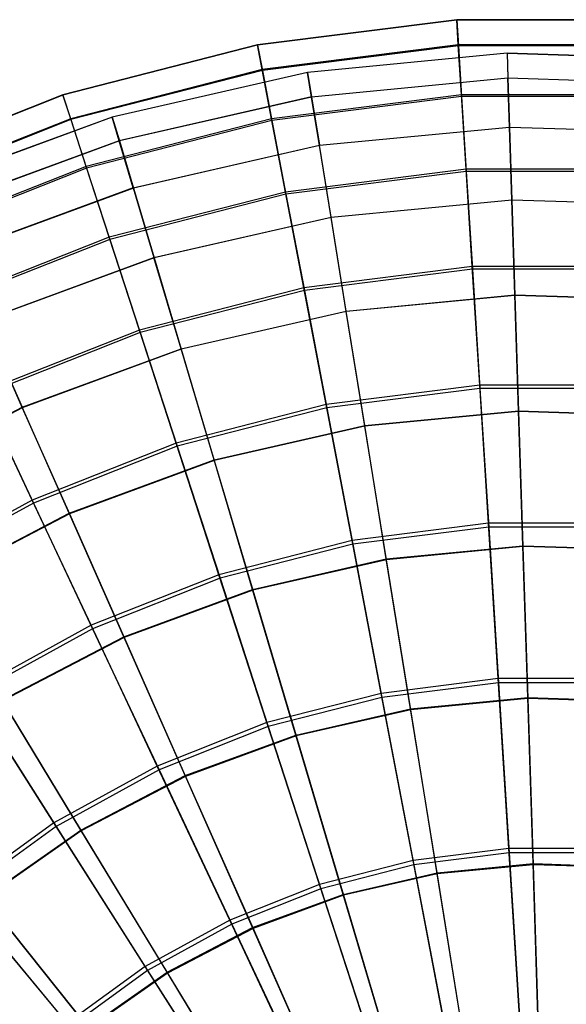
# Model space of a CAD drawing. Extents: x 0.2 to 40.1, y -6.7 to 6.7.
# Tile 370 of 516: x 28.5 to 29.7, y -2.2 to -0.2. Entities that reach past the tile are written whole.
import ezdxf

# ---------------------------------------------------------------- set-up
doc = ezdxf.new("R2010")
doc.units = 0
doc.header["$MEASUREMENT"] = 0
doc.layers.get('0').update_dxf_attribs({"color": 13, "linetype": 'CONTINUOUS'})

# ---------------------------------------------------------------- blocks, each defined once
blk = doc.blocks.new('SNOWBALL_XIV_PM3_STL')
at = {"color": 0}
for p, q in [((29.4336, -0.1887, 16.7218), (29.0297, -0.2397, 16.7218)), ((29.4336, -0.1887, 16.7218), (29.0297, -0.2397, 16.7218)), ((29.4337, -0.1894, 17.1257), (29.0299, -0.2404, 17.1257)), ((29.4337, -0.1894, 17.1257), (29.0299, -0.2404, 17.1257)), ((29.8408, -0.1887, 16.7218), (29.4336, -0.1887, 16.7218)), ((29.4336, -0.1887, 16.7218), (29.4337, -0.1894, 17.1257)), ((29.4336, -0.1887, 16.7218), (29.4337, -0.1894, 17.1257)), ((29.4368, -0.2396, 16.3211), (29.4336, -0.1887, 16.7218)), ((29.4368, -0.2396, 16.3211), (29.4336, -0.1887, 16.7218)), ((29.8408, -0.1887, 16.7218), (29.4336, -0.1887, 16.7218)), ((29.8407, -0.1894, 17.1257), (29.4337, -0.1894, 17.1257)), ((29.4337, -0.1894, 17.1257), (29.437, -0.2416, 17.5261)), ((29.4337, -0.1894, 17.1257), (29.437, -0.2416, 17.5261)), ((29.8407, -0.1894, 17.1257), (29.4337, -0.1894, 17.1257)), ((29.0297, -0.2397, 16.7218), (28.6354, -0.341, 16.7218)), ((29.0297, -0.2397, 16.7218), (28.6354, -0.341, 16.7218)), ((29.0299, -0.2404, 17.1257), (28.6356, -0.3416, 17.1257)), ((29.0299, -0.2404, 17.1257), (28.6356, -0.3416, 17.1257)), ((29.0297, -0.2397, 16.7218), (29.0299, -0.2404, 17.1257)), ((29.0297, -0.2397, 16.7218), (29.0299, -0.2404, 17.1257)), ((29.0393, -0.2898, 16.3211), (29.0297, -0.2397, 16.7218)), ((29.0393, -0.2898, 16.3211), (29.0297, -0.2397, 16.7218)), ((29.0299, -0.2404, 17.1257), (29.0397, -0.2918, 17.5261)), ((29.0299, -0.2404, 17.1257), (29.0397, -0.2918, 17.5261)), ((29.4368, -0.2396, 16.3211), (29.0393, -0.2898, 16.3211)), ((29.4368, -0.2396, 16.3211), (29.0393, -0.2898, 16.3211)), ((29.437, -0.2416, 17.5261), (29.0397, -0.2918, 17.5261)), ((29.437, -0.2416, 17.5261), (29.0397, -0.2918, 17.5261)), ((29.5356, -0.2566, 16.724), (29.1314, -0.2956, 16.724)), ((29.5356, -0.2566, 16.724), (29.1314, -0.2956, 16.724)), ((29.5356, -0.2568, 17.12), (29.1314, -0.2957, 17.12)), ((29.5356, -0.2568, 17.12), (29.1314, -0.2957, 17.12)), ((29.4432, -0.3412, 15.9303), (29.4368, -0.2396, 16.3211)), ((29.4432, -0.3412, 15.9303), (29.4368, -0.2396, 16.3211)), ((29.8376, -0.2396, 16.3211), (29.4368, -0.2396, 16.3211)), ((29.8376, -0.2396, 16.3211), (29.4368, -0.2396, 16.3211)), ((29.8374, -0.2416, 17.5261), (29.437, -0.2416, 17.5261)), ((29.437, -0.2416, 17.5261), (29.4434, -0.3445, 17.9166)), ((29.437, -0.2416, 17.5261), (29.4434, -0.3445, 17.9166)), ((29.8374, -0.2416, 17.5261), (29.437, -0.2416, 17.5261)), ((29.5356, -0.2566, 16.724), (29.5372, -0.3067, 16.3311)), ((29.5356, -0.2566, 16.724), (29.9415, -0.2696, 16.724)), ((29.5356, -0.2566, 16.724), (29.5372, -0.3067, 16.3311)), ((29.5356, -0.2566, 16.724), (29.5356, -0.2568, 17.12)), ((29.5356, -0.2566, 16.724), (29.9415, -0.2696, 16.724)), ((29.5356, -0.2566, 16.724), (29.5356, -0.2568, 17.12)), ((29.9415, -0.2698, 17.12), (29.5356, -0.2568, 17.12)), ((29.5356, -0.2568, 17.12), (29.5372, -0.3071, 17.5128)), ((29.5356, -0.2568, 17.12), (29.5372, -0.3071, 17.5128)), ((29.9415, -0.2698, 17.12), (29.5356, -0.2568, 17.12)), ((29.0393, -0.2898, 16.3211), (28.6512, -0.3895, 16.3211)), ((29.0393, -0.2898, 16.3211), (28.6512, -0.3895, 16.3211)), ((29.0397, -0.2918, 17.5261), (28.6518, -0.3914, 17.5261)), ((29.0397, -0.2918, 17.5261), (28.6518, -0.3914, 17.5261)), ((29.1314, -0.2956, 16.724), (28.7355, -0.386, 16.724)), ((29.1314, -0.2956, 16.724), (28.7355, -0.386, 16.724)), ((29.1314, -0.2957, 17.12), (28.7355, -0.3861, 17.12)), ((29.1314, -0.2957, 17.12), (28.7355, -0.3861, 17.12)), ((29.0584, -0.3898, 15.9303), (29.0393, -0.2898, 16.3211)), ((29.0584, -0.3898, 15.9303), (29.0393, -0.2898, 16.3211)), ((29.0397, -0.2918, 17.5261), (29.059, -0.393, 17.9166)), ((29.0397, -0.2918, 17.5261), (29.059, -0.393, 17.9166)), ((29.1314, -0.2956, 16.724), (29.1394, -0.3451, 16.3311)), ((29.1314, -0.2957, 17.12), (29.1314, -0.2956, 16.724)), ((29.1314, -0.2956, 16.724), (29.1394, -0.3451, 16.3311)), ((29.1314, -0.2957, 17.12), (29.1314, -0.2956, 16.724)), ((29.1395, -0.3455, 17.5128), (29.1314, -0.2957, 17.12)), ((29.1395, -0.3455, 17.5128), (29.1314, -0.2957, 17.12)), ((29.1394, -0.3451, 16.3311), (29.5372, -0.3067, 16.3311)), ((29.1394, -0.3451, 16.3311), (29.5372, -0.3067, 16.3311)), ((29.5372, -0.3071, 17.5128), (29.1395, -0.3455, 17.5128)), ((29.5372, -0.3071, 17.5128), (29.1395, -0.3455, 17.5128)), ((29.5404, -0.4063, 15.9478), (29.5372, -0.3067, 16.3311)), ((29.5404, -0.4063, 15.9478), (29.5372, -0.3067, 16.3311)), ((29.5372, -0.3067, 16.3311), (29.9367, -0.3195, 16.3311)), ((29.5372, -0.3067, 16.3311), (29.9367, -0.3195, 16.3311)), ((29.9367, -0.32, 17.5128), (29.5372, -0.3071, 17.5128)), ((29.5372, -0.3071, 17.5128), (29.5404, -0.407, 17.896)), ((29.5372, -0.3071, 17.5128), (29.5404, -0.407, 17.896)), ((29.9367, -0.32, 17.5128), (29.5372, -0.3071, 17.5128)), ((28.6354, -0.341, 16.7218), (28.2569, -0.4908, 16.7218)), ((28.6354, -0.341, 16.7218), (28.2569, -0.4908, 16.7218)), ((28.6356, -0.3416, 17.1257), (28.2572, -0.4914, 17.1257)), ((28.6356, -0.3416, 17.1257), (28.2572, -0.4914, 17.1257)), ((28.6354, -0.341, 16.7218), (28.6356, -0.3416, 17.1257)), ((28.6354, -0.341, 16.7218), (28.6356, -0.3416, 17.1257)), ((28.6512, -0.3895, 16.3211), (28.6354, -0.341, 16.7218)), ((28.6512, -0.3895, 16.3211), (28.6354, -0.341, 16.7218)), ((28.6356, -0.3416, 17.1257), (28.6518, -0.3914, 17.5261)), ((28.6356, -0.3416, 17.1257), (28.6518, -0.3914, 17.5261)), ((29.1394, -0.3451, 16.3311), (28.7497, -0.434, 16.3311)), ((29.1394, -0.3451, 16.3311), (28.7497, -0.434, 16.3311)), ((29.1395, -0.3455, 17.5128), (28.7499, -0.4344, 17.5128)), ((29.1395, -0.3455, 17.5128), (28.7499, -0.4344, 17.5128)), ((29.4432, -0.3412, 15.9303), (29.0584, -0.3898, 15.9303)), ((29.4432, -0.3412, 15.9303), (29.0584, -0.3898, 15.9303)), ((29.4434, -0.3445, 17.9166), (29.059, -0.393, 17.9166)), ((29.4434, -0.3445, 17.9166), (29.059, -0.393, 17.9166)), ((29.1394, -0.3451, 16.3311), (29.1553, -0.4434, 15.9478)), ((29.1394, -0.3451, 16.3311), (29.1553, -0.4434, 15.9478)), ((29.1554, -0.4441, 17.896), (29.1395, -0.3455, 17.5128)), ((29.1554, -0.4441, 17.896), (29.1395, -0.3455, 17.5128)), ((29.4527, -0.4919, 15.5557), (29.4432, -0.3412, 15.9303)), ((29.8312, -0.3412, 15.9303), (29.4432, -0.3412, 15.9303)), ((29.4527, -0.4919, 15.5557), (29.4432, -0.3412, 15.9303)), ((29.8312, -0.3412, 15.9303), (29.4432, -0.3412, 15.9303)), ((29.4434, -0.3445, 17.9166), (29.453, -0.4964, 18.2907)), ((29.831, -0.3445, 17.9166), (29.4434, -0.3445, 17.9166)), ((29.4434, -0.3445, 17.9166), (29.453, -0.4964, 18.2907)), ((29.831, -0.3445, 17.9166), (29.4434, -0.3445, 17.9166)), ((28.6512, -0.3895, 16.3211), (28.2786, -0.537, 16.3211)), ((28.6512, -0.3895, 16.3211), (28.2786, -0.537, 16.3211)), ((28.6518, -0.3914, 17.5261), (28.2794, -0.5388, 17.5261)), ((28.6518, -0.3914, 17.5261), (28.2794, -0.5388, 17.5261)), ((28.7355, -0.386, 16.724), (28.3544, -0.5262, 16.724)), ((28.7355, -0.386, 16.724), (28.3544, -0.5262, 16.724)), ((28.7355, -0.3861, 17.12), (28.3544, -0.5264, 17.12)), ((28.7355, -0.3861, 17.12), (28.3544, -0.5264, 17.12)), ((28.6826, -0.4863, 15.9303), (28.6512, -0.3895, 16.3211)), ((28.6826, -0.4863, 15.9303), (28.6512, -0.3895, 16.3211)), ((28.6518, -0.3914, 17.5261), (28.6836, -0.4894, 17.9166)), ((28.6518, -0.3914, 17.5261), (28.6836, -0.4894, 17.9166)), ((29.0584, -0.3898, 15.9303), (28.6826, -0.4863, 15.9303)), ((29.0584, -0.3898, 15.9303), (28.6826, -0.4863, 15.9303)), ((29.059, -0.393, 17.9166), (28.6836, -0.4894, 17.9166)), ((29.059, -0.393, 17.9166), (28.6836, -0.4894, 17.9166)), ((28.7497, -0.434, 16.3311), (28.7355, -0.386, 16.724)), ((28.7497, -0.434, 16.3311), (28.7355, -0.386, 16.724)), ((28.7355, -0.386, 16.724), (28.7355, -0.3861, 17.12)), ((28.7355, -0.386, 16.724), (28.7355, -0.3861, 17.12)), ((28.7355, -0.3861, 17.12), (28.7499, -0.4344, 17.5128)), ((28.7355, -0.3861, 17.12), (28.7499, -0.4344, 17.5128)), ((29.0867, -0.5381, 15.5557), (29.0584, -0.3898, 15.9303)), ((29.0867, -0.5381, 15.5557), (29.0584, -0.3898, 15.9303)), ((29.059, -0.393, 17.9166), (29.0875, -0.5426, 18.2907)), ((29.059, -0.393, 17.9166), (29.0875, -0.5426, 18.2907)), ((29.1553, -0.4434, 15.9478), (29.5404, -0.4063, 15.9478)), ((29.1553, -0.4434, 15.9478), (29.5404, -0.4063, 15.9478)), ((29.5404, -0.407, 17.896), (29.1554, -0.4441, 17.896)), ((29.5404, -0.407, 17.896), (29.1554, -0.4441, 17.896)), ((29.5451, -0.5536, 15.5803), (29.5404, -0.4063, 15.9478)), ((29.5451, -0.5536, 15.5803), (29.5404, -0.4063, 15.9478)), ((29.5404, -0.4063, 15.9478), (29.9271, -0.4187, 15.9478)), ((29.5404, -0.4063, 15.9478), (29.9271, -0.4187, 15.9478)), ((29.5404, -0.407, 17.896), (29.5452, -0.5546, 18.2634)), ((29.9271, -0.4194, 17.896), (29.5404, -0.407, 17.896)), ((29.5404, -0.407, 17.896), (29.5452, -0.5546, 18.2634)), ((29.9271, -0.4194, 17.896), (29.5404, -0.407, 17.896)), ((28.7497, -0.434, 16.3311), (28.3747, -0.5721, 16.3311)), ((28.7497, -0.434, 16.3311), (28.3747, -0.5721, 16.3311)), ((28.7499, -0.4344, 17.5128), (28.3748, -0.5725, 17.5128)), ((28.7499, -0.4344, 17.5128), (28.3748, -0.5725, 17.5128)), ((28.7781, -0.5295, 15.9478), (28.7497, -0.434, 16.3311)), ((28.7781, -0.5295, 15.9478), (28.7497, -0.434, 16.3311)), ((28.7499, -0.4344, 17.5128), (28.7783, -0.5302, 17.896)), ((28.7499, -0.4344, 17.5128), (28.7783, -0.5302, 17.896)), ((28.7781, -0.5295, 15.9478), (29.1553, -0.4434, 15.9478)), ((28.7781, -0.5295, 15.9478), (29.1553, -0.4434, 15.9478)), ((29.1554, -0.4441, 17.896), (28.7783, -0.5302, 17.896)), ((29.1554, -0.4441, 17.896), (28.7783, -0.5302, 17.896)), ((29.1788, -0.589, 15.5803), (29.1553, -0.4434, 15.9478)), ((29.1788, -0.589, 15.5803), (29.1553, -0.4434, 15.9478)), ((29.179, -0.5899, 18.2634), (29.1554, -0.4441, 17.896)), ((29.179, -0.5899, 18.2634), (29.1554, -0.4441, 17.896)), ((28.6826, -0.4863, 15.9303), (28.322, -0.6291, 15.9303)), ((28.6826, -0.4863, 15.9303), (28.322, -0.6291, 15.9303)), ((28.6836, -0.4894, 17.9166), (28.3233, -0.6321, 17.9166)), ((28.6836, -0.4894, 17.9166), (28.3233, -0.6321, 17.9166)), ((28.7293, -0.6299, 15.5557), (28.6826, -0.4863, 15.9303)), ((28.7293, -0.6299, 15.5557), (28.6826, -0.4863, 15.9303)), ((28.6836, -0.4894, 17.9166), (28.7307, -0.6342, 18.2907)), ((28.6836, -0.4894, 17.9166), (28.7307, -0.6342, 18.2907)), ((29.4527, -0.4919, 15.5557), (29.0867, -0.5381, 15.5557)), ((29.4527, -0.4919, 15.5557), (29.0867, -0.5381, 15.5557)), ((29.453, -0.4964, 18.2907), (29.0875, -0.5426, 18.2907)), ((29.453, -0.4964, 18.2907), (29.0875, -0.5426, 18.2907)), ((29.8217, -0.4919, 15.5557), (29.4527, -0.4919, 15.5557)), ((29.4651, -0.6892, 15.2035), (29.4527, -0.4919, 15.5557)), ((29.8217, -0.4919, 15.5557), (29.4527, -0.4919, 15.5557)), ((29.4651, -0.6892, 15.2035), (29.4527, -0.4919, 15.5557)), ((29.8214, -0.4964, 18.2907), (29.453, -0.4964, 18.2907)), ((29.453, -0.4964, 18.2907), (29.4655, -0.6948, 18.6423)), ((29.453, -0.4964, 18.2907), (29.4655, -0.6948, 18.6423)), ((29.8214, -0.4964, 18.2907), (29.453, -0.4964, 18.2907)), ((28.7781, -0.5295, 15.9478), (28.415, -0.6631, 15.9478)), ((28.7781, -0.5295, 15.9478), (28.415, -0.6631, 15.9478)), ((28.7783, -0.5302, 17.896), (28.4153, -0.6638, 17.896)), ((28.7783, -0.5302, 17.896), (28.4153, -0.6638, 17.896)), ((29.0867, -0.5381, 15.5557), (28.7293, -0.6299, 15.5557)), ((29.0867, -0.5381, 15.5557), (28.7293, -0.6299, 15.5557)), ((28.7781, -0.5295, 15.9478), (28.82, -0.6709, 15.5803)), ((28.7781, -0.5295, 15.9478), (28.82, -0.6709, 15.5803)), ((28.7783, -0.5302, 17.896), (28.8203, -0.6718, 18.2634)), ((28.7783, -0.5302, 17.896), (28.8203, -0.6718, 18.2634)), ((29.1237, -0.7323, 15.2035), (29.0867, -0.5381, 15.5557)), ((29.1237, -0.7323, 15.2035), (29.0867, -0.5381, 15.5557)), ((29.0875, -0.5426, 18.2907), (28.7307, -0.6342, 18.2907)), ((29.0875, -0.5426, 18.2907), (28.7307, -0.6342, 18.2907)), ((29.0875, -0.5426, 18.2907), (29.1248, -0.7378, 18.6423)), ((29.0875, -0.5426, 18.2907), (29.1248, -0.7378, 18.6423)), ((29.1788, -0.589, 15.5803), (29.5451, -0.5536, 15.5803)), ((29.1788, -0.589, 15.5803), (29.5451, -0.5536, 15.5803)), ((29.5452, -0.5546, 18.2634), (29.179, -0.5899, 18.2634)), ((29.5452, -0.5546, 18.2634), (29.179, -0.5899, 18.2634)), ((29.5513, -0.7464, 15.2344), (29.5451, -0.5536, 15.5803)), ((29.5451, -0.5536, 15.5803), (29.913, -0.5654, 15.5803)), ((29.5513, -0.7464, 15.2344), (29.5451, -0.5536, 15.5803)), ((29.5451, -0.5536, 15.5803), (29.913, -0.5654, 15.5803)), ((29.5452, -0.5546, 18.2634), (29.5514, -0.7477, 18.6092)), ((29.5452, -0.5546, 18.2634), (29.5514, -0.7477, 18.6092)), ((29.9129, -0.5664, 18.2634), (29.5452, -0.5546, 18.2634)), ((29.9129, -0.5664, 18.2634), (29.5452, -0.5546, 18.2634)), ((28.82, -0.6709, 15.5803), (29.1788, -0.589, 15.5803)), ((28.82, -0.6709, 15.5803), (29.1788, -0.589, 15.5803)), ((29.179, -0.5899, 18.2634), (28.8203, -0.6718, 18.2634)), ((29.179, -0.5899, 18.2634), (28.8203, -0.6718, 18.2634)), ((29.2096, -0.7794, 15.2344), (29.1788, -0.589, 15.5803)), ((29.2096, -0.7794, 15.2344), (29.1788, -0.589, 15.5803)), ((29.2098, -0.7806, 18.6092), (29.179, -0.5899, 18.2634)), ((29.2098, -0.7806, 18.6092), (29.179, -0.5899, 18.2634)), ((28.7293, -0.6299, 15.5557), (28.3862, -0.7657, 15.5557)), ((28.7293, -0.6299, 15.5557), (28.3862, -0.7657, 15.5557)), ((28.7307, -0.6342, 18.2907), (28.3881, -0.7698, 18.2907)), ((28.7307, -0.6342, 18.2907), (28.3881, -0.7698, 18.2907)), ((28.7904, -0.8179, 15.2035), (28.7293, -0.6299, 15.5557)), ((28.7904, -0.8179, 15.2035), (28.7293, -0.6299, 15.5557)), ((28.7307, -0.6342, 18.2907), (28.7921, -0.8232, 18.6423)), ((28.7307, -0.6342, 18.2907), (28.7921, -0.8232, 18.6423)), ((28.4747, -0.798, 15.5803), (28.82, -0.6709, 15.5803)), ((28.4747, -0.798, 15.5803), (28.82, -0.6709, 15.5803)), ((28.8203, -0.6718, 18.2634), (28.4751, -0.7989, 18.2634)), ((28.8203, -0.6718, 18.2634), (28.4751, -0.7989, 18.2634)), ((28.8749, -0.8558, 15.2344), (28.82, -0.6709, 15.5803)), ((28.8749, -0.8558, 15.2344), (28.82, -0.6709, 15.5803)), ((28.8203, -0.6718, 18.2634), (28.8753, -0.857, 18.6092)), ((28.8203, -0.6718, 18.2634), (28.8753, -0.857, 18.6092)), ((29.4651, -0.6892, 15.2035), (29.1237, -0.7323, 15.2035)), ((29.4651, -0.6892, 15.2035), (29.1237, -0.7323, 15.2035)), ((29.4655, -0.6948, 18.6423), (29.1248, -0.7378, 18.6423)), ((29.4655, -0.6948, 18.6423), (29.1248, -0.7378, 18.6423)), ((29.8093, -0.6892, 15.2035), (29.4651, -0.6892, 15.2035)), ((29.4803, -0.9298, 14.8795), (29.4651, -0.6892, 15.2035)), ((29.8093, -0.6892, 15.2035), (29.4651, -0.6892, 15.2035)), ((29.4803, -0.9298, 14.8795), (29.4651, -0.6892, 15.2035)), ((29.4655, -0.6948, 18.6423), (29.4807, -0.9364, 18.9655)), ((29.8089, -0.6948, 18.6423), (29.4655, -0.6948, 18.6423)), ((29.4655, -0.6948, 18.6423), (29.4807, -0.9364, 18.9655)), ((29.8089, -0.6948, 18.6423), (29.4655, -0.6948, 18.6423)), ((29.1237, -0.7323, 15.2035), (28.7904, -0.8179, 15.2035)), ((29.1237, -0.7323, 15.2035), (28.7904, -0.8179, 15.2035)), ((29.1248, -0.7378, 18.6423), (28.7921, -0.8232, 18.6423)), ((29.1248, -0.7378, 18.6423), (28.7921, -0.8232, 18.6423)), ((29.1689, -0.9691, 14.8795), (29.1237, -0.7323, 15.2035)), ((29.1689, -0.9691, 14.8795), (29.1237, -0.7323, 15.2035)), ((29.1248, -0.7378, 18.6423), (29.1701, -0.9757, 18.9655)), ((29.1248, -0.7378, 18.6423), (29.1701, -0.9757, 18.9655)), ((29.2096, -0.7794, 15.2344), (29.5513, -0.7464, 15.2344)), ((29.2096, -0.7794, 15.2344), (29.5513, -0.7464, 15.2344)), ((29.5514, -0.7477, 18.6092), (29.2098, -0.7806, 18.6092)), ((29.5514, -0.7477, 18.6092), (29.2098, -0.7806, 18.6092)), ((29.5513, -0.7464, 15.2344), (29.8945, -0.7574, 15.2344)), ((29.5589, -0.9816, 14.9159), (29.5513, -0.7464, 15.2344)), ((29.5513, -0.7464, 15.2344), (29.8945, -0.7574, 15.2344)), ((29.5589, -0.9816, 14.9159), (29.5513, -0.7464, 15.2344)), ((29.8943, -0.7587, 18.6092), (29.5514, -0.7477, 18.6092)), ((29.5514, -0.7477, 18.6092), (29.5589, -0.9831, 18.9276)), ((29.8943, -0.7587, 18.6092), (29.5514, -0.7477, 18.6092)), ((29.5514, -0.7477, 18.6092), (29.5589, -0.9831, 18.9276)), ((28.4747, -0.798, 15.5803), (28.5527, -0.9744, 15.2344)), ((28.4747, -0.798, 15.5803), (28.5527, -0.9744, 15.2344)), ((28.8749, -0.8558, 15.2344), (29.2096, -0.7794, 15.2344)), ((28.8749, -0.8558, 15.2344), (29.2096, -0.7794, 15.2344)), ((29.2098, -0.7806, 18.6092), (28.8753, -0.857, 18.6092)), ((29.2098, -0.7806, 18.6092), (28.8753, -0.857, 18.6092)), ((29.2472, -1.0116, 14.9159), (29.2096, -0.7794, 15.2344)), ((29.2472, -1.0116, 14.9159), (29.2096, -0.7794, 15.2344)), ((29.2474, -1.0131, 18.9276), (29.2098, -0.7806, 18.6092)), ((29.2474, -1.0131, 18.9276), (29.2098, -0.7806, 18.6092)), ((28.7904, -0.8179, 15.2035), (28.4704, -0.9446, 15.2035)), ((28.7904, -0.8179, 15.2035), (28.4704, -0.9446, 15.2035)), ((28.4751, -0.7989, 18.2634), (28.5532, -0.9755, 18.6092)), ((28.4751, -0.7989, 18.2634), (28.5532, -0.9755, 18.6092)), ((28.8649, -1.0471, 14.8795), (28.7904, -0.8179, 15.2035)), ((28.8649, -1.0471, 14.8795), (28.7904, -0.8179, 15.2035)), ((28.7921, -0.8232, 18.6423), (28.4728, -0.9497, 18.6423)), ((28.7921, -0.8232, 18.6423), (28.4728, -0.9497, 18.6423)), ((28.7921, -0.8232, 18.6423), (28.8669, -1.0535, 18.9655)), ((28.7921, -0.8232, 18.6423), (28.8669, -1.0535, 18.9655)), ((28.5527, -0.9744, 15.2344), (28.8749, -0.8558, 15.2344)), ((28.5527, -0.9744, 15.2344), (28.8749, -0.8558, 15.2344)), ((28.8753, -0.857, 18.6092), (28.5532, -0.9755, 18.6092)), ((28.8753, -0.857, 18.6092), (28.5532, -0.9755, 18.6092)), ((28.9419, -1.0813, 14.9159), (28.8749, -0.8558, 15.2344)), ((28.9419, -1.0813, 14.9159), (28.8749, -0.8558, 15.2344)), ((28.8753, -0.857, 18.6092), (28.9423, -1.0827, 18.9276)), ((28.8753, -0.857, 18.6092), (28.9423, -1.0827, 18.9276)), ((29.4803, -0.9298, 14.8795), (29.1689, -0.9691, 14.8795)), ((29.4803, -0.9298, 14.8795), (29.1689, -0.9691, 14.8795)), ((29.4807, -0.9364, 18.9655), (29.1701, -0.9757, 18.9655)), ((29.4807, -0.9364, 18.9655), (29.1701, -0.9757, 18.9655)), ((29.7941, -0.9298, 14.8795), (29.4803, -0.9298, 14.8795)), ((29.4979, -1.2097, 14.5889), (29.4803, -0.9298, 14.8795)), ((29.7941, -0.9298, 14.8795), (29.4803, -0.9298, 14.8795)), ((29.4979, -1.2097, 14.5889), (29.4803, -0.9298, 14.8795)), ((29.7937, -0.9364, 18.9655), (29.4807, -0.9364, 18.9655)), ((29.4807, -0.9364, 18.9655), (29.4984, -1.2174, 19.2551)), ((29.4807, -0.9364, 18.9655), (29.4984, -1.2174, 19.2551)), ((29.7937, -0.9364, 18.9655), (29.4807, -0.9364, 18.9655)), ((28.573, -1.1627, 14.8795), (28.4704, -0.9446, 15.2035)), ((28.573, -1.1627, 14.8795), (28.4704, -0.9446, 15.2035)), ((28.4728, -0.9497, 18.6423), (28.5759, -1.1688, 18.9655)), ((28.4728, -0.9497, 18.6423), (28.5759, -1.1688, 18.9655)), ((28.2484, -1.1331, 15.2344), (28.5527, -0.9744, 15.2344)), ((28.2484, -1.1331, 15.2344), (28.5527, -0.9744, 15.2344)), ((28.5532, -0.9755, 18.6092), (28.249, -1.1342, 18.6092)), ((28.5532, -0.9755, 18.6092), (28.249, -1.1342, 18.6092)), ((28.648, -1.1895, 14.9159), (28.5527, -0.9744, 15.2344)), ((28.648, -1.1895, 14.9159), (28.5527, -0.9744, 15.2344)), ((28.5532, -0.9755, 18.6092), (28.6486, -1.1908, 18.9276)), ((28.5532, -0.9755, 18.6092), (28.6486, -1.1908, 18.9276)), ((29.1689, -0.9691, 14.8795), (28.8649, -1.0471, 14.8795)), ((29.1689, -0.9691, 14.8795), (28.8649, -1.0471, 14.8795)), ((29.1701, -0.9757, 18.9655), (28.8669, -1.0535, 18.9655)), ((29.1701, -0.9757, 18.9655), (28.8669, -1.0535, 18.9655)), ((29.2214, -1.2447, 14.5889), (29.1689, -0.9691, 14.8795)), ((29.2214, -1.2447, 14.5889), (29.1689, -0.9691, 14.8795)), ((29.1701, -0.9757, 18.9655), (29.2229, -1.2522, 19.2551)), ((29.1701, -0.9757, 18.9655), (29.2229, -1.2522, 19.2551)), ((29.2472, -1.0116, 14.9159), (29.5589, -0.9816, 14.9159)), ((29.2472, -1.0116, 14.9159), (29.5589, -0.9816, 14.9159)), ((29.5589, -0.9831, 18.9276), (29.2474, -1.0131, 18.9276)), ((29.5589, -0.9831, 18.9276), (29.2474, -1.0131, 18.9276)), ((29.5589, -0.9816, 14.9159), (29.8719, -0.9916, 14.9159)), ((29.5676, -1.2552, 14.6297), (29.5589, -0.9816, 14.9159)), ((29.5676, -1.2552, 14.6297), (29.5589, -0.9816, 14.9159)), ((29.5589, -0.9816, 14.9159), (29.8719, -0.9916, 14.9159)), ((29.8717, -0.9931, 18.9276), (29.5589, -0.9831, 18.9276)), ((29.5589, -0.9831, 18.9276), (29.5677, -1.2569, 19.2135)), ((29.8717, -0.9931, 18.9276), (29.5589, -0.9831, 18.9276)), ((29.5589, -0.9831, 18.9276), (29.5677, -1.2569, 19.2135)), ((28.9419, -1.0813, 14.9159), (29.2472, -1.0116, 14.9159)), ((28.9419, -1.0813, 14.9159), (29.2472, -1.0116, 14.9159)), ((29.2474, -1.0131, 18.9276), (28.9423, -1.0827, 18.9276)), ((29.2474, -1.0131, 18.9276), (28.9423, -1.0827, 18.9276)), ((29.2909, -1.2819, 14.6297), (29.2472, -1.0116, 14.9159)), ((29.2909, -1.2819, 14.6297), (29.2472, -1.0116, 14.9159)), ((29.2911, -1.2836, 19.2135), (29.2474, -1.0131, 18.9276)), ((29.2911, -1.2836, 19.2135), (29.2474, -1.0131, 18.9276)), ((28.8649, -1.0471, 14.8795), (28.573, -1.1627, 14.8795)), ((28.8649, -1.0471, 14.8795), (28.573, -1.1627, 14.8795)), ((28.8669, -1.0535, 18.9655), (28.5759, -1.1688, 18.9655)), ((28.8669, -1.0535, 18.9655), (28.5759, -1.1688, 18.9655)), ((28.9516, -1.314, 14.5889), (28.8649, -1.0471, 14.8795)), ((28.9516, -1.314, 14.5889), (28.8649, -1.0471, 14.8795)), ((28.8669, -1.0535, 18.9655), (28.9539, -1.3212, 19.2551)), ((28.8669, -1.0535, 18.9655), (28.9539, -1.3212, 19.2551)), ((28.648, -1.1895, 14.9159), (28.9419, -1.0813, 14.9159)), ((28.648, -1.1895, 14.9159), (28.9419, -1.0813, 14.9159)), ((28.9423, -1.0827, 18.9276), (28.6486, -1.1908, 18.9276)), ((28.9423, -1.0827, 18.9276), (28.6486, -1.1908, 18.9276)), ((29.0198, -1.3438, 14.6297), (28.9419, -1.0813, 14.9159)), ((29.0198, -1.3438, 14.6297), (28.9419, -1.0813, 14.9159)), ((28.9423, -1.0827, 18.9276), (29.0202, -1.3454, 19.2135)), ((28.9423, -1.0827, 18.9276), (29.0202, -1.3454, 19.2135)), ((28.573, -1.1627, 14.8795), (28.298, -1.3139, 14.8795)), ((28.573, -1.1627, 14.8795), (28.298, -1.3139, 14.8795)), ((28.5759, -1.1688, 18.9655), (28.3016, -1.3196, 18.9655)), ((28.5759, -1.1688, 18.9655), (28.3016, -1.3196, 18.9655)), ((28.6925, -1.4165, 14.5889), (28.573, -1.1627, 14.8795)), ((28.6925, -1.4165, 14.5889), (28.573, -1.1627, 14.8795)), ((28.5759, -1.1688, 18.9655), (28.6957, -1.4235, 19.2551)), ((28.5759, -1.1688, 18.9655), (28.6957, -1.4235, 19.2551)), ((28.3703, -1.3343, 14.9159), (28.648, -1.1895, 14.9159)), ((28.3703, -1.3343, 14.9159), (28.648, -1.1895, 14.9159)), ((28.6486, -1.1908, 18.9276), (28.3711, -1.3356, 18.9276)), ((28.6486, -1.1908, 18.9276), (28.3711, -1.3356, 18.9276)), ((28.7588, -1.4398, 14.6297), (28.648, -1.1895, 14.9159)), ((28.7588, -1.4398, 14.6297), (28.648, -1.1895, 14.9159)), ((28.6486, -1.1908, 18.9276), (28.7595, -1.4414, 19.2135)), ((28.6486, -1.1908, 18.9276), (28.7595, -1.4414, 19.2135)), ((29.4979, -1.2097, 14.5889), (29.2214, -1.2447, 14.5889)), ((29.4979, -1.2097, 14.5889), (29.2214, -1.2447, 14.5889)), ((29.4984, -1.2174, 19.2551), (29.2229, -1.2522, 19.2551)), ((29.4984, -1.2174, 19.2551), (29.2229, -1.2522, 19.2551)), ((29.7765, -1.2097, 14.5889), (29.4979, -1.2097, 14.5889)), ((29.5177, -1.5245, 14.3367), (29.4979, -1.2097, 14.5889)), ((29.5177, -1.5245, 14.3367), (29.4979, -1.2097, 14.5889)), ((29.7765, -1.2097, 14.5889), (29.4979, -1.2097, 14.5889)), ((29.4984, -1.2174, 19.2551), (29.5182, -1.533, 19.5064)), ((29.776, -1.2174, 19.2551), (29.4984, -1.2174, 19.2551)), ((29.4984, -1.2174, 19.2551), (29.5182, -1.533, 19.5064)), ((29.776, -1.2174, 19.2551), (29.4984, -1.2174, 19.2551)), ((29.2214, -1.2447, 14.5889), (28.9516, -1.314, 14.5889)), ((29.2214, -1.2447, 14.5889), (28.9516, -1.314, 14.5889)), ((29.2229, -1.2522, 19.2551), (28.9539, -1.3212, 19.2551)), ((29.2229, -1.2522, 19.2551), (28.9539, -1.3212, 19.2551)), ((29.2805, -1.5545, 14.3367), (29.2214, -1.2447, 14.5889)), ((29.2805, -1.5545, 14.3367), (29.2214, -1.2447, 14.5889)), ((29.2229, -1.2522, 19.2551), (29.2821, -1.5628, 19.5064)), ((29.2229, -1.2522, 19.2551), (29.2821, -1.5628, 19.5064)), ((29.2909, -1.2819, 14.6297), (29.5676, -1.2552, 14.6297)), ((29.2909, -1.2819, 14.6297), (29.5676, -1.2552, 14.6297)), ((29.5677, -1.2569, 19.2135), (29.2911, -1.2836, 19.2135)), ((29.5677, -1.2569, 19.2135), (29.2911, -1.2836, 19.2135)), ((29.5775, -1.563, 14.3807), (29.5676, -1.2552, 14.6297)), ((29.5676, -1.2552, 14.6297), (29.8456, -1.2641, 14.6297)), ((29.5775, -1.563, 14.3807), (29.5676, -1.2552, 14.6297)), ((29.5676, -1.2552, 14.6297), (29.8456, -1.2641, 14.6297)), ((29.8454, -1.2658, 19.2135), (29.5677, -1.2569, 19.2135)), ((29.5677, -1.2569, 19.2135), (29.5776, -1.5649, 19.4623)), ((29.8454, -1.2658, 19.2135), (29.5677, -1.2569, 19.2135)), ((29.5677, -1.2569, 19.2135), (29.5776, -1.5649, 19.4623)), ((29.0198, -1.3438, 14.6297), (29.2909, -1.2819, 14.6297)), ((29.0198, -1.3438, 14.6297), (29.2909, -1.2819, 14.6297)), ((29.2911, -1.2836, 19.2135), (29.0202, -1.3454, 19.2135)), ((29.2911, -1.2836, 19.2135), (29.0202, -1.3454, 19.2135)), ((29.34, -1.5859, 14.3807), (29.2909, -1.2819, 14.6297)), ((29.34, -1.5859, 14.3807), (29.2909, -1.2819, 14.6297)), ((29.3403, -1.5877, 19.4623), (29.2911, -1.2836, 19.2135)), ((29.3403, -1.5877, 19.4623), (29.2911, -1.2836, 19.2135)), ((28.9516, -1.314, 14.5889), (28.6925, -1.4165, 14.5889)), ((28.9516, -1.314, 14.5889), (28.6925, -1.4165, 14.5889)), ((29.049, -1.6139, 14.3367), (28.9516, -1.314, 14.5889)), ((29.049, -1.6139, 14.3367), (28.9516, -1.314, 14.5889)), ((28.9539, -1.3212, 19.2551), (28.6957, -1.4235, 19.2551)), ((28.9539, -1.3212, 19.2551), (28.6957, -1.4235, 19.2551)), ((28.9539, -1.3212, 19.2551), (29.0516, -1.622, 19.5064)), ((28.9539, -1.3212, 19.2551), (29.0516, -1.622, 19.5064)), ((28.7588, -1.4398, 14.6297), (29.0198, -1.3438, 14.6297)), ((28.7588, -1.4398, 14.6297), (29.0198, -1.3438, 14.6297)), ((29.0202, -1.3454, 19.2135), (28.7595, -1.4414, 19.2135)), ((29.0202, -1.3454, 19.2135), (28.7595, -1.4414, 19.2135)), ((29.1074, -1.639, 14.3807), (29.0198, -1.3438, 14.6297)), ((29.1074, -1.639, 14.3807), (29.0198, -1.3438, 14.6297)), ((29.0202, -1.3454, 19.2135), (29.1079, -1.6408, 19.4623)), ((29.0202, -1.3454, 19.2135), (29.1079, -1.6408, 19.4623)), ((28.6925, -1.4165, 14.5889), (28.4483, -1.5508, 14.5889)), ((28.6925, -1.4165, 14.5889), (28.4483, -1.5508, 14.5889)), ((28.8268, -1.7019, 14.3367), (28.6925, -1.4165, 14.5889)), ((28.8268, -1.7019, 14.3367), (28.6925, -1.4165, 14.5889)), ((28.6957, -1.4235, 19.2551), (28.4524, -1.5572, 19.2551)), ((28.6957, -1.4235, 19.2551), (28.4524, -1.5572, 19.2551)), ((28.6957, -1.4235, 19.2551), (28.8304, -1.7096, 19.5064)), ((28.6957, -1.4235, 19.2551), (28.8304, -1.7096, 19.5064)), ((28.5123, -1.5685, 14.6297), (28.7588, -1.4398, 14.6297)), ((28.5123, -1.5685, 14.6297), (28.7588, -1.4398, 14.6297)), ((28.7595, -1.4414, 19.2135), (28.5131, -1.5699, 19.2135)), ((28.7595, -1.4414, 19.2135), (28.5131, -1.5699, 19.2135)), ((28.8834, -1.7214, 14.3807), (28.7588, -1.4398, 14.6297)), ((28.8834, -1.7214, 14.3807), (28.7588, -1.4398, 14.6297)), ((28.7595, -1.4414, 19.2135), (28.8842, -1.7231, 19.4623)), ((28.7595, -1.4414, 19.2135), (28.8842, -1.7231, 19.4623)), ((29.5177, -1.5245, 14.3367), (29.2805, -1.5545, 14.3367)), ((29.5177, -1.5245, 14.3367), (29.2805, -1.5545, 14.3367)), ((29.5182, -1.533, 19.5064), (29.2821, -1.5628, 19.5064)), ((29.5182, -1.533, 19.5064), (29.2821, -1.5628, 19.5064)), ((29.7567, -1.5245, 14.3367), (29.5177, -1.5245, 14.3367)), ((29.5394, -1.8689, 14.1268), (29.5177, -1.5245, 14.3367)), ((29.7567, -1.5245, 14.3367), (29.5177, -1.5245, 14.3367)), ((29.5394, -1.8689, 14.1268), (29.5177, -1.5245, 14.3367)), ((29.7562, -1.533, 19.5064), (29.5182, -1.533, 19.5064)), ((29.5182, -1.533, 19.5064), (29.5399, -1.878, 19.7151)), ((29.5182, -1.533, 19.5064), (29.5399, -1.878, 19.7151)), ((29.7562, -1.533, 19.5064), (29.5182, -1.533, 19.5064)), ((28.6173, -1.8171, 14.3367), (28.4483, -1.5508, 14.5889)), ((28.6173, -1.8171, 14.3367), (28.4483, -1.5508, 14.5889)), ((29.2805, -1.5545, 14.3367), (29.049, -1.6139, 14.3367)), ((29.2805, -1.5545, 14.3367), (29.049, -1.6139, 14.3367)), ((29.3452, -1.8934, 14.1268), (29.2805, -1.5545, 14.3367)), ((29.3452, -1.8934, 14.1268), (29.2805, -1.5545, 14.3367)), ((28.4524, -1.5572, 19.2551), (28.6218, -1.8242, 19.5064)), ((28.4524, -1.5572, 19.2551), (28.6218, -1.8242, 19.5064)), ((28.6719, -1.8318, 14.3807), (28.5123, -1.5685, 14.6297)), ((28.6719, -1.8318, 14.3807), (28.5123, -1.5685, 14.6297)), ((28.5131, -1.5699, 19.2135), (28.6728, -1.8334, 19.4623)), ((28.5131, -1.5699, 19.2135), (28.6728, -1.8334, 19.4623)), ((29.2821, -1.5628, 19.5064), (29.0516, -1.622, 19.5064)), ((29.2821, -1.5628, 19.5064), (29.0516, -1.622, 19.5064)), ((29.2821, -1.5628, 19.5064), (29.3469, -1.9024, 19.7151)), ((29.2821, -1.5628, 19.5064), (29.3469, -1.9024, 19.7151)), ((29.34, -1.5859, 14.3807), (29.5775, -1.563, 14.3807)), ((29.34, -1.5859, 14.3807), (29.5775, -1.563, 14.3807)), ((29.5776, -1.5649, 19.4623), (29.3403, -1.5877, 19.4623)), ((29.5776, -1.5649, 19.4623), (29.3403, -1.5877, 19.4623)), ((29.5883, -1.8998, 14.1727), (29.5775, -1.563, 14.3807)), ((29.5883, -1.8998, 14.1727), (29.5775, -1.563, 14.3807)), ((29.5775, -1.563, 14.3807), (29.816, -1.5706, 14.3807)), ((29.5775, -1.563, 14.3807), (29.816, -1.5706, 14.3807)), ((29.5776, -1.5649, 19.4623), (29.5884, -1.9019, 19.67)), ((29.8158, -1.5725, 19.4623), (29.5776, -1.5649, 19.4623)), ((29.5776, -1.5649, 19.4623), (29.5884, -1.9019, 19.67)), ((29.8158, -1.5725, 19.4623), (29.5776, -1.5649, 19.4623)), ((29.1074, -1.639, 14.3807), (29.34, -1.5859, 14.3807)), ((29.1074, -1.639, 14.3807), (29.34, -1.5859, 14.3807)), ((29.3403, -1.5877, 19.4623), (29.1079, -1.6408, 19.4623)), ((29.3403, -1.5877, 19.4623), (29.1079, -1.6408, 19.4623)), ((29.3938, -1.9186, 14.1727), (29.34, -1.5859, 14.3807)), ((29.3938, -1.9186, 14.1727), (29.34, -1.5859, 14.3807)), ((29.3941, -1.9206, 19.67), (29.3403, -1.5877, 19.4623)), ((29.3941, -1.9206, 19.67), (29.3403, -1.5877, 19.4623)), ((29.049, -1.6139, 14.3367), (28.8268, -1.7019, 14.3367)), ((29.049, -1.6139, 14.3367), (28.8268, -1.7019, 14.3367)), ((29.1556, -1.9421, 14.1268), (29.049, -1.6139, 14.3367)), ((29.1556, -1.9421, 14.1268), (29.049, -1.6139, 14.3367)), ((29.0516, -1.622, 19.5064), (28.8304, -1.7096, 19.5064)), ((29.0516, -1.622, 19.5064), (28.8304, -1.7096, 19.5064)), ((29.0516, -1.622, 19.5064), (29.1585, -1.9508, 19.7151)), ((29.0516, -1.622, 19.5064), (29.1585, -1.9508, 19.7151)), ((28.8834, -1.7214, 14.3807), (29.1074, -1.639, 14.3807)), ((28.8834, -1.7214, 14.3807), (29.1074, -1.639, 14.3807)), ((29.1079, -1.6408, 19.4623), (28.8842, -1.7231, 19.4623)), ((29.1079, -1.6408, 19.4623), (28.8842, -1.7231, 19.4623)), ((29.2033, -1.9621, 14.1727), (29.1074, -1.639, 14.3807)), ((29.2033, -1.9621, 14.1727), (29.1074, -1.639, 14.3807)), ((29.1079, -1.6408, 19.4623), (29.2038, -1.964, 19.67)), ((29.1079, -1.6408, 19.4623), (29.2038, -1.964, 19.67)), ((28.8268, -1.7019, 14.3367), (28.6173, -1.8171, 14.3367)), ((28.8268, -1.7019, 14.3367), (28.6173, -1.8171, 14.3367)), ((28.8304, -1.7096, 19.5064), (28.6218, -1.8242, 19.5064)), ((28.8304, -1.7096, 19.5064), (28.6218, -1.8242, 19.5064)), ((28.9737, -2.0141, 14.1268), (28.8268, -1.7019, 14.3367)), ((28.9737, -2.0141, 14.1268), (28.8268, -1.7019, 14.3367)), ((28.8304, -1.7096, 19.5064), (28.9776, -2.0224, 19.7151)), ((28.8304, -1.7096, 19.5064), (28.9776, -2.0224, 19.7151)), ((28.6719, -1.8318, 14.3807), (28.8834, -1.7214, 14.3807)), ((28.6719, -1.8318, 14.3807), (28.8834, -1.7214, 14.3807)), ((28.8842, -1.7231, 19.4623), (28.6728, -1.8334, 19.4623)), ((28.8842, -1.7231, 19.4623), (28.6728, -1.8334, 19.4623)), ((29.0199, -2.0296, 14.1727), (28.8834, -1.7214, 14.3807)), ((29.0199, -2.0296, 14.1727), (28.8834, -1.7214, 14.3807)), ((28.8842, -1.7231, 19.4623), (29.0207, -2.0314, 19.67)), ((28.8842, -1.7231, 19.4623), (29.0207, -2.0314, 19.67)), ((28.6173, -1.8171, 14.3367), (28.4239, -1.9576, 14.3367)), ((28.6173, -1.8171, 14.3367), (28.4239, -1.9576, 14.3367)), ((28.6218, -1.8242, 19.5064), (28.4293, -1.9641, 19.5064)), ((28.6218, -1.8242, 19.5064), (28.4293, -1.9641, 19.5064)), ((28.4762, -1.9683, 14.3807), (28.6719, -1.8318, 14.3807)), ((28.4762, -1.9683, 14.3807), (28.6719, -1.8318, 14.3807)), ((28.6728, -1.8334, 19.4623), (28.4773, -1.9697, 19.4623)), ((28.6728, -1.8334, 19.4623), (28.4773, -1.9697, 19.4623)), ((28.8022, -2.1084, 14.1268), (28.6173, -1.8171, 14.3367)), ((28.8022, -2.1084, 14.1268), (28.6173, -1.8171, 14.3367)), ((28.6218, -1.8242, 19.5064), (28.8071, -2.1162, 19.7151)), ((28.6218, -1.8242, 19.5064), (28.8071, -2.1162, 19.7151)), ((28.8466, -2.12, 14.1727), (28.6719, -1.8318, 14.3807)), ((28.8466, -2.12, 14.1727), (28.6719, -1.8318, 14.3807)), ((28.6728, -1.8334, 19.4623), (28.8476, -2.1217, 19.67)), ((28.6728, -1.8334, 19.4623), (28.8476, -2.1217, 19.67)), ((29.5394, -1.8689, 14.1268), (29.3452, -1.8934, 14.1268)), ((29.5394, -1.8689, 14.1268), (29.3452, -1.8934, 14.1268)), ((29.5625, -2.2372, 13.9628), (29.5394, -1.8689, 14.1268)), ((29.5625, -2.2372, 13.9628), (29.5394, -1.8689, 14.1268)), ((29.7351, -1.8689, 14.1268), (29.5394, -1.8689, 14.1268)), ((29.7351, -1.8689, 14.1268), (29.5394, -1.8689, 14.1268)), ((29.3452, -1.8934, 14.1268), (29.1556, -1.9421, 14.1268)), ((29.3452, -1.8934, 14.1268), (29.1556, -1.9421, 14.1268)), ((29.4144, -2.256, 13.9628), (29.3452, -1.8934, 14.1268)), ((29.4144, -2.256, 13.9628), (29.3452, -1.8934, 14.1268)), ((29.5399, -1.878, 19.7151), (29.3469, -1.9024, 19.7151)), ((29.5399, -1.878, 19.7151), (29.3469, -1.9024, 19.7151)), ((29.7345, -1.878, 19.7151), (29.5399, -1.878, 19.7151)), ((29.5399, -1.878, 19.7151), (29.5631, -2.2469, 19.8779)), ((29.5399, -1.878, 19.7151), (29.5631, -2.2469, 19.8779)), ((29.7345, -1.878, 19.7151), (29.5399, -1.878, 19.7151)), ((29.3469, -1.9024, 19.7151), (29.1585, -1.9508, 19.7151)), ((29.3469, -1.9024, 19.7151), (29.1585, -1.9508, 19.7151)), ((29.3469, -1.9024, 19.7151), (29.4162, -2.2655, 19.8779)), ((29.3469, -1.9024, 19.7151), (29.4162, -2.2655, 19.8779)), ((29.3938, -1.9186, 14.1727), (29.5883, -1.8998, 14.1727)), ((29.3938, -1.9186, 14.1727), (29.5883, -1.8998, 14.1727)), ((29.5884, -1.9019, 19.67), (29.3941, -1.9206, 19.67)), ((29.5884, -1.9019, 19.67), (29.3941, -1.9206, 19.67)), ((29.5999, -2.2603, 14.0093), (29.5883, -1.8998, 14.1727)), ((29.5883, -1.8998, 14.1727), (29.7836, -1.9061, 14.1727)), ((29.5999, -2.2603, 14.0093), (29.5883, -1.8998, 14.1727)), ((29.5883, -1.8998, 14.1727), (29.7836, -1.9061, 14.1727)), ((29.7835, -1.9081, 19.67), (29.5884, -1.9019, 19.67)), ((29.5884, -1.9019, 19.67), (29.5999, -2.2625, 19.8332)), ((29.7835, -1.9081, 19.67), (29.5884, -1.9019, 19.67)), ((29.5884, -1.9019, 19.67), (29.5999, -2.2625, 19.8332)), ((29.2033, -1.9621, 14.1727), (29.3938, -1.9186, 14.1727)), ((29.2033, -1.9621, 14.1727), (29.3938, -1.9186, 14.1727)), ((29.3941, -1.9206, 19.67), (29.2038, -1.964, 19.67)), ((29.3941, -1.9206, 19.67), (29.2038, -1.964, 19.67)), ((29.4514, -2.2747, 14.0093), (29.3938, -1.9186, 14.1727)), ((29.4514, -2.2747, 14.0093), (29.3938, -1.9186, 14.1727)), ((29.4517, -2.2768, 19.8332), (29.3941, -1.9206, 19.67)), ((29.4517, -2.2768, 19.8332), (29.3941, -1.9206, 19.67)), ((29.1556, -1.9421, 14.1268), (28.9737, -2.0141, 14.1268)), ((29.1556, -1.9421, 14.1268), (28.9737, -2.0141, 14.1268)), ((29.1585, -1.9508, 19.7151), (28.9776, -2.0224, 19.7151)), ((29.1585, -1.9508, 19.7151), (28.9776, -2.0224, 19.7151)), ((29.2697, -2.2931, 13.9628), (29.1556, -1.9421, 14.1268)), ((29.2697, -2.2931, 13.9628), (29.1556, -1.9421, 14.1268)), ((29.1585, -1.9508, 19.7151), (29.2727, -2.3023, 19.8779)), ((29.1585, -1.9508, 19.7151), (29.2727, -2.3023, 19.8779)), ((28.6439, -2.2234, 14.1268), (28.4239, -1.9576, 14.3367)), ((28.6439, -2.2234, 14.1268), (28.4239, -1.9576, 14.3367)), ((28.4293, -1.9641, 19.5064), (28.6497, -2.2305, 19.7151)), ((28.4293, -1.9641, 19.5064), (28.6497, -2.2305, 19.7151)), ((28.6863, -2.2318, 14.1727), (28.4762, -1.9683, 14.3807)), ((28.6863, -2.2318, 14.1727), (28.4762, -1.9683, 14.3807)), ((28.4773, -1.9697, 19.4623), (28.6876, -2.2334, 19.67)), ((28.4773, -1.9697, 19.4623), (28.6876, -2.2334, 19.67)), ((29.0199, -2.0296, 14.1727), (29.2033, -1.9621, 14.1727)), ((29.0199, -2.0296, 14.1727), (29.2033, -1.9621, 14.1727)), ((29.2038, -1.964, 19.67), (29.0207, -2.0314, 19.67)), ((29.2038, -1.964, 19.67), (29.0207, -2.0314, 19.67)), ((29.3059, -2.3079, 14.0093), (29.2033, -1.9621, 14.1727)), ((29.3059, -2.3079, 14.0093), (29.2033, -1.9621, 14.1727)), ((29.2038, -1.964, 19.67), (29.3065, -2.3099, 19.8332)), ((29.2038, -1.964, 19.67), (29.3065, -2.3099, 19.8332)), ((28.9737, -2.0141, 14.1268), (28.8022, -2.1084, 14.1268)), ((28.9737, -2.0141, 14.1268), (28.8022, -2.1084, 14.1268)), ((29.1308, -2.3481, 13.9628), (28.9737, -2.0141, 14.1268)), ((29.1308, -2.3481, 13.9628), (28.9737, -2.0141, 14.1268)), ((28.9776, -2.0224, 19.7151), (28.8071, -2.1162, 19.7151)), ((28.9776, -2.0224, 19.7151), (28.8071, -2.1162, 19.7151)), ((28.8466, -2.12, 14.1727), (29.0199, -2.0296, 14.1727)), ((28.8466, -2.12, 14.1727), (29.0199, -2.0296, 14.1727)), ((29.0207, -2.0314, 19.67), (28.8476, -2.1217, 19.67)), ((29.0207, -2.0314, 19.67), (28.8476, -2.1217, 19.67)), ((28.9776, -2.0224, 19.7151), (29.135, -2.3569, 19.8779)), ((28.9776, -2.0224, 19.7151), (29.135, -2.3569, 19.8779)), ((29.1659, -2.3594, 14.0093), (29.0199, -2.0296, 14.1727)), ((29.1659, -2.3594, 14.0093), (29.0199, -2.0296, 14.1727)), ((29.0207, -2.0314, 19.67), (29.1667, -2.3614, 19.8332)), ((29.0207, -2.0314, 19.67), (29.1667, -2.3614, 19.8332)), ((28.8022, -2.1084, 14.1268), (28.6439, -2.2234, 14.1268)), ((28.8022, -2.1084, 14.1268), (28.6439, -2.2234, 14.1268)), ((29, -2.42, 13.9628), (28.8022, -2.1084, 14.1268)), ((29, -2.42, 13.9628), (28.8022, -2.1084, 14.1268)), ((28.8071, -2.1162, 19.7151), (28.6497, -2.2305, 19.7151)), ((28.8071, -2.1162, 19.7151), (28.6497, -2.2305, 19.7151)), ((28.6863, -2.2318, 14.1727), (28.8466, -2.12, 14.1727)), ((28.6863, -2.2318, 14.1727), (28.8466, -2.12, 14.1727)), ((28.8476, -2.1217, 19.67), (28.6876, -2.2334, 19.67)), ((28.8476, -2.1217, 19.67), (28.6876, -2.2334, 19.67)), ((28.8071, -2.1162, 19.7151), (29.0052, -2.4282, 19.8779)), ((28.8071, -2.1162, 19.7151), (29.0052, -2.4282, 19.8779)), ((29.0336, -2.4284, 14.0093), (28.8466, -2.12, 14.1727)), ((29.0336, -2.4284, 14.0093), (28.8466, -2.12, 14.1727)), ((28.8476, -2.1217, 19.67), (29.0347, -2.4303, 19.8332)), ((28.8476, -2.1217, 19.67), (29.0347, -2.4303, 19.8332))]:
    blk.add_line(p, q, dxfattribs=at)
blk = doc.blocks.new('GRUPUJ_1')
at = {"color": 0}
blk.add_blockref('SNOWBALL_XIV_PM3_STL', (-0.2062, 6.6596, -0.5119), dxfattribs=at)

msp = doc.modelspace()

# ---------------------------------------------------------------- block references
at = {"color": 0}
msp.add_blockref('GRUPUJ_1', (0.2062, -6.6596, 0.5119), dxfattribs=at)

doc.saveas('drawing.dxf')
